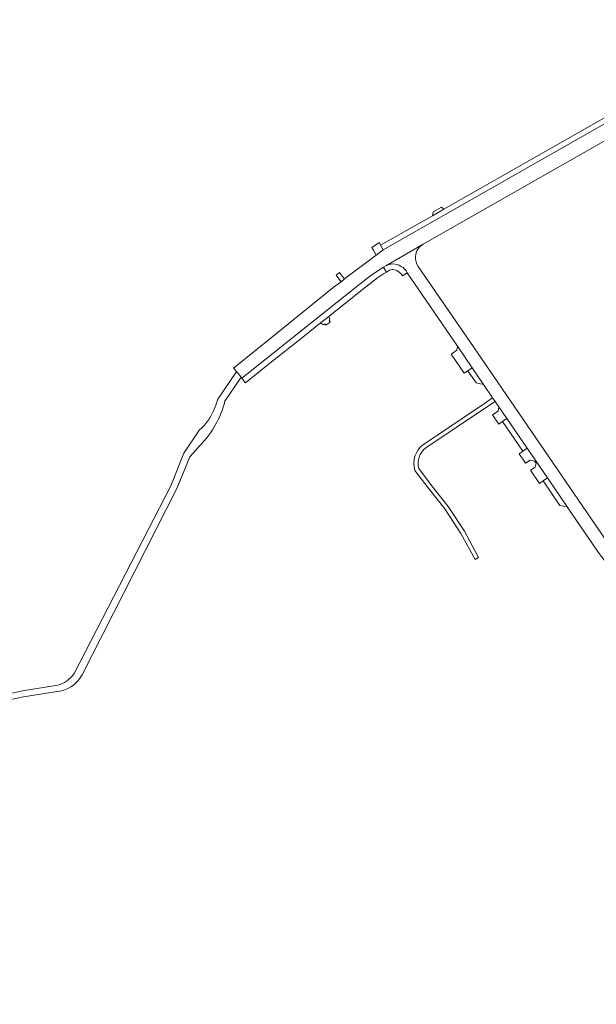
# Model space of a CAD drawing. Header units: metres. Extents: x 166325 to 190320, y 381923 to 404576.
# Tile 902 of 1056: x 177077 to 177284, y 398986 to 399338. Entities that reach past the tile are written whole.
import ezdxf

# ---------------------------------------------------------------- set-up
doc = ezdxf.new("R2010")
doc.units = ezdxf.units.M
for name, color, linetype, lineweight in [('B-WE-VH-VERHARDING_BETONSTRAATSTEEN-GV', 8, 'Continuous', 18), ('B-WE-VH-VERHARDING_HALFVERHARDING-GV', 8, 'Continuous', 18), ('B-WE-VH-VERHARDING_STRAATBAKSTEEN-GV', 8, 'Continuous', 18)]:
    doc.layers.add(name, color=color, linetype=linetype, lineweight=lineweight)

msp = doc.modelspace()

# ---------------------------------------------------------------- linework, layer by layer
at = {"layer": 'B-WE-VH-VERHARDING_BETONSTRAATSTEEN-GV', "flags": 128}
for points in [[(177229.107, 399270.193), (177228.2, 399270.973), (177225.313, 399269.212), (177225.022, 399267.868)], [(177229.107, 399270.193), (177228.2, 399270.973), (177225.313, 399269.212), (177225.022, 399267.868)], [(177203.374, 399256.443), (177203.878, 399255.588), (177204.942, 399253.782), (177207.452, 399255.672), (177206.456, 399257.301), (177206.07, 399258.303)], [(177203.374, 399256.443), (177203.878, 399255.588), (177204.942, 399253.782), (177207.452, 399255.672), (177206.456, 399257.301), (177206.07, 399258.303)], [(177192.313, 399244.273), (177193.591, 399245.236), (177192.37, 399246.739), (177191.743, 399247.511), (177190.539, 399246.587), (177191.172, 399245.761)], [(177192.313, 399244.273), (177193.591, 399245.236), (177192.37, 399246.739), (177191.743, 399247.511), (177190.539, 399246.587), (177191.172, 399245.761)], [(177188.034, 399230.344), (177188.367, 399230.594), (177187.934, 399231.841), (177184.998, 399229.5), (177186.03, 399228.777), (177186.511, 399229.136), (177186.941, 399228.711), (177188.441, 399229.842)], [(177188.034, 399230.344), (177188.367, 399230.594), (177187.934, 399231.841), (177184.998, 399229.5), (177186.03, 399228.777), (177186.511, 399229.136), (177186.941, 399228.711), (177188.441, 399229.842)]]:
    msp.add_lwpolyline(points, close=True, dxfattribs=at)
for points in [[(177247.4, 399201.457), (177246.557, 399202.697), (177243.651, 399200.741), (177221.789, 399186.031)], [(177247.4, 399201.457), (177246.557, 399202.697), (177243.651, 399200.741), (177221.789, 399186.031)], [(177222.65, 399184.803), (177244.351, 399199.406), (177247.4, 399201.457)], [(177222.65, 399184.803), (177244.351, 399199.406), (177247.4, 399201.457)], [(177218.731, 399176.786), (177223.546, 399170.497), (177229.413, 399163.003), (177235.228, 399154.218), (177240.301, 399144.892), (177241.533, 399145.594), (177236.515, 399154.992), (177230.631, 399163.881), (177224.732, 399171.415), (177220.092, 399177.476)], [(177218.731, 399176.786), (177223.546, 399170.497), (177229.413, 399163.003), (177235.228, 399154.218), (177240.301, 399144.892), (177241.533, 399145.594), (177236.515, 399154.992), (177230.631, 399163.881), (177224.732, 399171.415), (177220.092, 399177.476)]]:
    msp.add_lwpolyline(points, dxfattribs=at)
at = {"layer": 'B-WE-VH-VERHARDING_BETONSTRAATSTEEN-GV'}
for points in [[(177221.789, 399186.031, 0.3214692), (177218.731, 399176.786)], [(177221.789, 399186.031, 0.3214692), (177218.731, 399176.786)], [(177220.092, 399177.476, -0.3103208), (177222.65, 399184.803)], [(177220.092, 399177.476, -0.3103208), (177222.65, 399184.803)]]:
    msp.add_lwpolyline(points, format="xyb", dxfattribs=at)
at = {"layer": 'B-WE-VH-VERHARDING_HALFVERHARDING-GV', "flags": 128}
for points in [[(177150.8, 399201.56), (177156.548, 399210.101), (177154.924, 399212.105), (177154.81, 399211.96), (177148.31, 399202.19), (177147.581, 399200.123), (177146.711, 399198.112)], [(177150.8, 399201.56), (177156.548, 399210.101), (177154.924, 399212.105), (177154.81, 399211.96), (177148.31, 399202.19), (177147.581, 399200.123), (177146.711, 399198.112)], [(177099.689, 399103.587), (177133.55, 399170.31), (177138.25, 399181.62), (177144.362, 399188.441), (177145.375, 399189.805), (177146.316, 399191.219), (177147.361, 399192.972)], [(177099.689, 399103.587), (177133.55, 399170.31), (177138.25, 399181.62), (177144.362, 399188.441), (177145.375, 399189.805), (177146.316, 399191.219), (177147.361, 399192.972)], [(177141.404, 399190.963), (177136.1, 399182.92), (177131.5, 399171.23), (177096.91, 399104.119)], [(177141.404, 399190.963), (177136.1, 399182.92), (177131.5, 399171.23), (177096.91, 399104.119)], [(177091.02, 399099.99), (177078.4, 399097.97), (177058.96, 399093.64), (177051.94, 399092.48), (177045.54, 399091.14), (177039.15, 399089.51), (177035.849, 399088.499), (177032.58, 399087.39), (177026.799, 399085.8)], [(177091.02, 399099.99), (177078.4, 399097.97), (177058.96, 399093.64), (177051.94, 399092.48), (177045.54, 399091.14), (177039.15, 399089.51), (177035.849, 399088.499), (177032.58, 399087.39), (177026.799, 399085.8)], [(177026.989, 399083.68), (177040.17, 399087.34), (177047.01, 399089.08), (177078.79, 399095.73), (177092.29, 399097.97)], [(177026.989, 399083.68), (177040.17, 399087.34), (177047.01, 399089.08), (177078.79, 399095.73), (177092.29, 399097.97)]]:
    msp.add_lwpolyline(points, dxfattribs=at)
at = {"layer": 'B-WE-VH-VERHARDING_HALFVERHARDING-GV'}
for points in [[(177147.361, 399192.972, 0.066743), (177150.8, 399201.56)], [(177147.361, 399192.972, 0.066743), (177150.8, 399201.56)], [(177146.711, 399198.112, -0.0602856), (177144.599, 399194.333)], [(177146.711, 399198.112, -0.0602856), (177144.599, 399194.333)], [(177144.599, 399194.333, -0.0644315), (177141.404, 399190.963)], [(177144.599, 399194.333, -0.0644315), (177141.404, 399190.963)], [(177096.91, 399104.119, -0.0750132), (177094.07, 399101.32)], [(177096.91, 399104.119, -0.0750132), (177094.07, 399101.32)], [(177094.07, 399101.32, -0.1076576), (177091.02, 399099.99)], [(177094.07, 399101.32, -0.1076576), (177091.02, 399099.99)], [(177092.29, 399097.97, 0.2226412), (177099.689, 399103.587)], [(177092.29, 399097.97, 0.2226412), (177099.689, 399103.587)]]:
    msp.add_lwpolyline(points, format="xyb", dxfattribs=at)
at = {"layer": 'B-WE-VH-VERHARDING_STRAATBAKSTEEN-GV', "flags": 128}
for points in [[(177354.682, 399337.982), (177353.475, 399337.586), (177345.522, 399334.473), (177339.419, 399330.75), (177333.853, 399327.59), (177333.108, 399327.166), (177207.452, 399255.672), (177204.942, 399253.782), (177193.591, 399245.236), (177192.313, 399244.273), (177189.542, 399242.187), (177169.788, 399226.214), (177153.914, 399213.377), (177154.924, 399212.105), (177156.548, 399210.101), (177156.863, 399209.712), (177199.112, 399243.54), (177202.942, 399246.421), (177207.461, 399249.405), (177208.301, 399249.959), (177221.745, 399257.731), (177287.837, 399295.367), (177301.334, 399303.145), (177345.281, 399328.227)], [(177354.682, 399337.982), (177353.475, 399337.586), (177345.522, 399334.473), (177339.419, 399330.75), (177333.853, 399327.59), (177333.108, 399327.166), (177207.452, 399255.672), (177204.942, 399253.782), (177193.591, 399245.236), (177192.313, 399244.273), (177189.542, 399242.187), (177169.788, 399226.214), (177153.914, 399213.377), (177154.924, 399212.105), (177156.548, 399210.101), (177156.863, 399209.712), (177199.112, 399243.54), (177202.942, 399246.421), (177207.461, 399249.405), (177208.301, 399249.959), (177221.745, 399257.731), (177287.837, 399295.367), (177301.334, 399303.145), (177345.281, 399328.227)], [(177221.745, 399257.731), (177208.301, 399249.959)], [(177221.745, 399257.731), (177208.301, 399249.959)], [(177208.301, 399249.959), (177207.461, 399249.405), (177208.587, 399247.701), (177209.677, 399248.372)], [(177208.301, 399249.959), (177207.461, 399249.405), (177208.587, 399247.701), (177209.677, 399248.372)], [(177289.212, 399148.697), (177241.002, 399219.08), (177219.936, 399249.668)], [(177289.212, 399148.697), (177241.002, 399219.08), (177219.936, 399249.668)], [(177214.32, 399246.322), (177216.027, 399247.472)], [(177214.32, 399246.322), (177216.027, 399247.472)], [(177216.027, 399247.472), (177233.95, 399221.212), (177239.234, 399213.455), (177243.257, 399207.548), (177246.557, 399202.697), (177247.4, 399201.457), (177248.732, 399199.499), (177251.662, 399195.303), (177258.926, 399184.677), (177266.193, 399174.048), (177273.253, 399163.72), (177284.085, 399147.854), (177291.475, 399137.859), (177298.781, 399122.536), (177299.307, 399121.433), (177333.173, 399050.407), (177357.206, 399000.003), (177363.904, 398985.787)], [(177216.027, 399247.472), (177233.95, 399221.212), (177239.234, 399213.455), (177243.257, 399207.548), (177246.557, 399202.697), (177247.4, 399201.457), (177248.732, 399199.499), (177251.662, 399195.303), (177258.926, 399184.677), (177266.193, 399174.048), (177273.253, 399163.72), (177284.085, 399147.854), (177291.475, 399137.859), (177298.781, 399122.536), (177299.307, 399121.433), (177333.173, 399050.407), (177357.206, 399000.003), (177363.904, 398985.787)]]:
    msp.add_lwpolyline(points, dxfattribs=at)
for points in [[(177325.17, 399324.865), (177322.355, 399323.263), (177317.491, 399320.495), (177314.865, 399319), (177314.51, 399318.799), (177309.644, 399316.029), (177308.631, 399315.453), (177303.721, 399312.659), (177229.107, 399270.193), (177225.022, 399267.868), (177206.456, 399257.301), (177207.452, 399255.672), (177333.108, 399327.166), (177331.119, 399327.989), (177330.547, 399327.926)], [(177325.17, 399324.865), (177322.355, 399323.263), (177317.491, 399320.495), (177314.865, 399319), (177314.51, 399318.799), (177309.644, 399316.029), (177308.631, 399315.453), (177303.721, 399312.659), (177229.107, 399270.193), (177225.022, 399267.868), (177206.456, 399257.301), (177207.452, 399255.672), (177333.108, 399327.166), (177331.119, 399327.989), (177330.547, 399327.926)], [(177184.998, 399229.5), (177187.934, 399231.841), (177199.978, 399241.445), (177205.399, 399245.589), (177207.503, 399247.034), (177208.587, 399247.701), (177207.461, 399249.405), (177202.942, 399246.421), (177199.112, 399243.54), (177156.863, 399209.712), (177158.167, 399208.103), (177166.301, 399214.59), (177179.231, 399224.901)], [(177184.998, 399229.5), (177187.934, 399231.841), (177199.978, 399241.445), (177205.399, 399245.589), (177207.503, 399247.034), (177208.587, 399247.701), (177207.461, 399249.405), (177202.942, 399246.421), (177199.112, 399243.54), (177156.863, 399209.712), (177158.167, 399208.103), (177166.301, 399214.59), (177179.231, 399224.901)], [(177233.95, 399221.212), (177233.691, 399219.722), (177232.053, 399218.58), (177231.696, 399218.331), (177236.327, 399211.504), (177237.68, 399212.412), (177239.234, 399213.455)], [(177233.95, 399221.212), (177233.691, 399219.722), (177232.053, 399218.58), (177231.696, 399218.331), (177236.327, 399211.504), (177237.68, 399212.412), (177239.234, 399213.455)], [(177239.234, 399213.455), (177237.68, 399212.412), (177240.655, 399208.11), (177243.257, 399207.548)], [(177239.234, 399213.455), (177237.68, 399212.412), (177240.655, 399208.11), (177243.257, 399207.548)], [(177248.732, 399199.499), (177248.466, 399197.99), (177246.496, 399196.654), (177248.766, 399193.324), (177250.082, 399194.213), (177251.662, 399195.303)], [(177248.732, 399199.499), (177248.466, 399197.99), (177246.496, 399196.654), (177248.766, 399193.324), (177250.082, 399194.213), (177251.662, 399195.303)], [(177251.662, 399195.303), (177250.082, 399194.213), (177257.377, 399183.633), (177258.926, 399184.677)], [(177251.662, 399195.303), (177250.082, 399194.213), (177257.377, 399183.633), (177258.926, 399184.677)], [(177258.926, 399184.677), (177257.377, 399183.633), (177256.049, 399182.738), (177258.356, 399179.311), (177260.015, 399180.427), (177261.657, 399180.069), (177262.098, 399179.346), (177261.746, 399177.918), (177260.111, 399176.798), (177263.288, 399172.072), (177264.617, 399172.975), (177266.193, 399174.048)], [(177258.926, 399184.677), (177257.377, 399183.633), (177256.049, 399182.738), (177258.356, 399179.311), (177260.015, 399180.427), (177261.657, 399180.069), (177262.098, 399179.346), (177261.746, 399177.918), (177260.111, 399176.798), (177263.288, 399172.072), (177264.617, 399172.975), (177266.193, 399174.048)], [(177266.193, 399174.048), (177264.617, 399172.975), (177270.587, 399164.207), (177273.253, 399163.72)], [(177266.193, 399174.048), (177264.617, 399172.975), (177270.587, 399164.207), (177273.253, 399163.72)]]:
    msp.add_lwpolyline(points, close=True, dxfattribs=at)
at = {"layer": 'B-WE-VH-VERHARDING_STRAATBAKSTEEN-GV'}
for points in [[(177218.964, 399253.306, -0.2456343), (177221.745, 399257.731)], [(177218.964, 399253.306, -0.2456343), (177221.745, 399257.731)], [(177219.936, 399249.668, -0.1721237), (177218.964, 399253.306)], [(177210.838, 399250.672, 0.1021107), (177208.301, 399249.959)], [(177210.838, 399250.672, 0.1021107), (177208.301, 399249.959)], [(177208.301, 399249.959, -0.1021107), (177210.838, 399250.672)], [(177209.677, 399248.372, -0.2220636), (177211.469, 399248.546)], [(177209.677, 399248.372, -0.2220636), (177211.469, 399248.546)], [(177210.838, 399250.672, -0.2602062), (177216.027, 399247.472)], [(177216.027, 399247.472, 0.2602062), (177210.838, 399250.672)], [(177210.838, 399250.672, -0.2602062), (177216.027, 399247.472)], [(177211.469, 399248.546, -0.1984378), (177214.32, 399246.322)], [(177211.469, 399248.546, -0.1984378), (177214.32, 399246.322)]]:
    msp.add_lwpolyline(points, format="xyb", dxfattribs=at)

doc.saveas('drawing.dxf')
